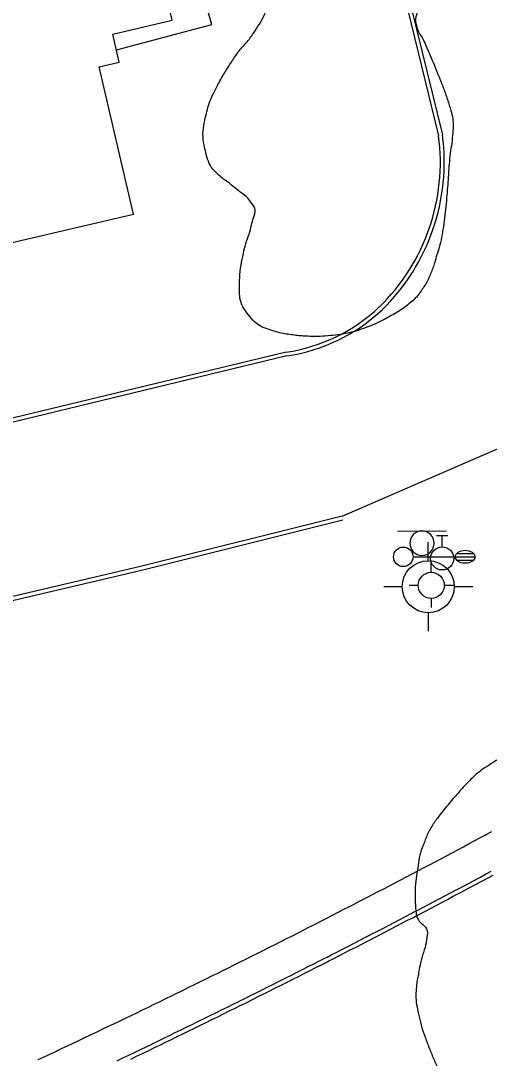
# Model space of a CAD drawing. Extents: x 2145380 to 2157287, y 139568 to 149130.
# Drawn here: x 2149629.8 to 2149701.8, y 143338.6 to 143498 of the extents above; entities that cross this region are included whole.
import ezdxf

# ---------------------------------------------------------------- set-up
doc = ezdxf.new("R2010")
doc.units = 0
for name, color, linetype in [('Default', 7, 'Continuous'), ('PR_PREVIOUSLY CONSTRUCTED', 7, 'Continuous'), ('TOPO_Asphalt', 7, 'Continuous'), ('TOPO_Building', 7, 'Continuous'), ('TOPO_Curb Back', 7, 'Continuous'), ('TOPO_Light Pole', 7, 'Continuous'), ('TOPO_Sidewalk', 7, 'Continuous'), ('TOPO_Sign', 7, 'Continuous'), ('TOPO_Tree Line', 7, 'Continuous'), ('TOPO_Water Fire Hydrant', 7, 'Continuous'), ('TOPO_Water Valve', 7, 'Continuous')]:
    doc.layers.add(name, color=color, linetype=linetype)

# ---------------------------------------------------------------- blocks, each defined once
blk = doc.blocks.new('LP')
at = {"layer": 'TOPO_Light Pole'}
blk.add_line((3.81, 0), (20.32, 0), dxfattribs=at)
for points in [[(20.32, 0), (27.94, 0)], [(20.32, 0), (23.5, 0)], [(20.83, 1.27), (27.43, 1.27)], [(20.83, 1.27), (23.5, 1.27)], [(23.71, 1.27), (27.43, 1.27)], [(23.71, 0), (27.94, 0)], [(20.83, -1.27), (27.43, -1.27)], [(20.83, -1.27), (23.5, -1.27)], [(23.71, -1.27), (27.43, -1.27)]]:
    blk.add_lwpolyline(points, dxfattribs=at)
blk.add_circle((0, 0), 3.81, dxfattribs=at)
blk.add_ellipse((24.13, 0), major_axis=(3.81, 0), ratio=0.666667, dxfattribs=at)
blk = doc.blocks.new('FIRHYD')
at = {"layer": 'TOPO_Water Fire Hydrant'}
for p, q in [((-0.02, 10.16), (-0.03, 17.34)), ((10.16, 0.02), (17.34, 0.03)), ((-10.16, -0.02), (-17.34, -0.03)), ((0.02, -10.16), (0.03, -17.34))]:
    blk.add_line(p, q, dxfattribs=at)
blk.add_circle((0, 0), 10.16, dxfattribs=at)
blk = doc.blocks.new('WATVAL')
at = {"layer": 'Default'}
for p, q in [((-2.25, 9), (2.25, 9)), ((0, 4.5), (0, 9))]:
    blk.add_line(p, q, dxfattribs=at)
blk.add_circle((0, 0), 4.5, dxfattribs=at)

msp = doc.modelspace()

# ---------------------------------------------------------------- linework, layer by layer
at = {"layer": 'PR_PREVIOUSLY CONSTRUCTED'}
for points in [[(2149632.51, 143338.37), (2149633.41, 143338.79), (2149633.96, 143339.04), (2149634.3, 143339.21), (2149635.19, 143339.63), (2149636.08, 143340.05), (2149636.98, 143340.47), (2149637.87, 143340.89), (2149638.76, 143341.32), (2149639.65, 143341.74), (2149640.54, 143342.16), (2149640.74, 143342.26), (2149641.43, 143342.59), (2149642.32, 143343.02), (2149643.21, 143343.44), (2149644.1, 143343.87), (2149644.99, 143344.3), (2149645.88, 143344.72), (2149646.77, 143345.15), (2149647.52, 143345.51), (2149647.66, 143345.58), (2149648.54, 143346.01), (2149649.43, 143346.44), (2149650.32, 143346.88), (2149651.21, 143347.31), (2149652.09, 143347.74), (2149652.98, 143348.17), (2149653.87, 143348.61), (2149654.27, 143348.8), (2149654.75, 143349.04), (2149655.64, 143349.48), (2149656.52, 143349.91), (2149657.41, 143350.35), (2149658.29, 143350.79), (2149659.18, 143351.22), (2149660.06, 143351.66), (2149660.95, 143352.1), (2149661, 143352.13), (2149661.83, 143352.54), (2149662.71, 143352.98), (2149663.6, 143353.42), (2149664.48, 143353.86), (2149665.36, 143354.3), (2149666.24, 143354.74), (2149667.12, 143355.19), (2149667.72, 143355.49), (2149668.01, 143355.63), (2149668.89, 143356.08), (2149669.77, 143356.52), (2149670.65, 143356.97), (2149671.53, 143357.41), (2149672.41, 143357.86), (2149673.29, 143358.31), (2149674.17, 143358.76), (2149674.42, 143358.88), (2149675.04, 143359.2), (2149675.92, 143359.65), (2149676.8, 143360.1), (2149677.68, 143360.55), (2149678.56, 143361), (2149679.44, 143361.46), (2149680.31, 143361.91), (2149681.1, 143362.32), (2149681.19, 143362.36), (2149682.06, 143362.81), (2149682.94, 143363.27), (2149683.82, 143363.72), (2149684.69, 143364.18), (2149685.57, 143364.63), (2149686.44, 143365.09), (2149687.32, 143365.55), (2149687.76, 143365.78), (2149688.19, 143366.01), (2149689.06, 143366.46), (2149689.94, 143366.92), (2149690.81, 143367.38), (2149691.68, 143367.84), (2149692.56, 143368.3), (2149693.43, 143368.77), (2149694.3, 143369.23), (2149694.41, 143369.29), (2149695.17, 143369.69), (2149696.04, 143370.15), (2149696.91, 143370.62), (2149697.78, 143371.08), (2149698.65, 143371.55), (2149699.52, 143372.01), (2149700.39, 143372.48), (2149701.04, 143372.82), (2149701.26, 143372.95), (2149702.13, 143373.41)], [(2149644.63, 143338.2), (2149645.52, 143338.63), (2149646.42, 143339.05), (2149647.31, 143339.48), (2149648.2, 143339.91), (2149649.09, 143340.35), (2149649.84, 143340.71), (2149649.98, 143340.78), (2149650.88, 143341.21), (2149651.77, 143341.64), (2149652.66, 143342.07), (2149653.55, 143342.51), (2149654.44, 143342.94), (2149655.33, 143343.38), (2149656.22, 143343.81), (2149656.62, 143344.01), (2149657.11, 143344.25), (2149657.99, 143344.68), (2149658.88, 143345.12), (2149659.77, 143345.56), (2149660.66, 143346), (2149661.55, 143346.44), (2149662.44, 143346.88), (2149663.32, 143347.32), (2149663.38, 143347.35), (2149664.21, 143347.76), (2149665.1, 143348.2), (2149665.98, 143348.64), (2149666.87, 143349.08), (2149667.75, 143349.53), (2149668.64, 143349.97), (2149669.52, 143350.42), (2149670.12, 143350.72), (2149670.41, 143350.86), (2149671.29, 143351.31), (2149672.18, 143351.76), (2149673.06, 143352.2), (2149673.94, 143352.65), (2149674.83, 143353.1), (2149675.71, 143353.55), (2149676.59, 143354), (2149676.85, 143354.13), (2149677.47, 143354.45), (2149678.36, 143354.9), (2149679.24, 143355.35), (2149680.12, 143355.8), (2149681, 143356.26), (2149681.88, 143356.71), (2149682.76, 143357.16), (2149683.55, 143357.57), (2149683.64, 143357.62), (2149684.52, 143358.07), (2149685.4, 143358.53), (2149686.28, 143358.98), (2149687.16, 143359.44), (2149688.04, 143359.9), (2149688.91, 143360.36), (2149689.79, 143360.82), (2149690.24, 143361.05), (2149690.67, 143361.28), (2149691.55, 143361.74), (2149692.42, 143362.2), (2149693.3, 143362.66), (2149694.17, 143363.12), (2149695.05, 143363.58), (2149695.93, 143364.05), (2149696.8, 143364.51), (2149696.91, 143364.57), (2149697.68, 143364.97), (2149698.55, 143365.44), (2149699.42, 143365.9), (2149700.3, 143366.37), (2149701.17, 143366.84), (2149702.05, 143367.31)], [(2149646.7, 143338.45), (2149647.6, 143338.88), (2149648.49, 143339.31), (2149649.38, 143339.74), (2149650.13, 143340.11), (2149650.27, 143340.17), (2149651.17, 143340.61), (2149652.06, 143341.04), (2149652.95, 143341.47), (2149653.84, 143341.91), (2149654.73, 143342.34), (2149655.62, 143342.78), (2149656.51, 143343.21), (2149656.91, 143343.41), (2149657.4, 143343.65), (2149658.29, 143344.08), (2149659.18, 143344.52), (2149660.07, 143344.96), (2149660.96, 143345.4), (2149661.84, 143345.84), (2149662.73, 143346.28), (2149663.62, 143346.72), (2149663.68, 143346.75), (2149664.51, 143347.16), (2149665.39, 143347.6), (2149666.28, 143348.05), (2149667.17, 143348.49), (2149668.05, 143348.93), (2149668.94, 143349.38), (2149669.82, 143349.82), (2149670.42, 143350.12), (2149670.71, 143350.27), (2149671.59, 143350.71), (2149672.48, 143351.16), (2149673.36, 143351.61), (2149674.25, 143352.05), (2149675.13, 143352.5), (2149676.01, 143352.95), (2149676.9, 143353.4), (2149677.15, 143353.53), (2149677.78, 143353.85), (2149678.66, 143354.3), (2149679.54, 143354.76), (2149680.42, 143355.21), (2149681.3, 143355.66), (2149682.19, 143356.11), (2149683.07, 143356.57), (2149683.86, 143356.98), (2149683.95, 143357.02), (2149684.83, 143357.48), (2149685.71, 143357.94), (2149686.59, 143358.39), (2149687.47, 143358.85), (2149688.35, 143359.31), (2149689.22, 143359.77), (2149690.1, 143360.22), (2149690.55, 143360.46), (2149690.98, 143360.68), (2149691.86, 143361.14), (2149692.73, 143361.61), (2149693.61, 143362.07), (2149694.49, 143362.53), (2149695.36, 143362.99), (2149696.24, 143363.46), (2149697.12, 143363.92), (2149697.23, 143363.98), (2149697.99, 143364.38), (2149698.87, 143364.85), (2149699.74, 143365.32), (2149700.61, 143365.78), (2149701.49, 143366.25), (2149702.36, 143366.72)]]:
    msp.add_lwpolyline(points, dxfattribs=at)
at = {"layer": 'TOPO_Asphalt'}
msp.add_line((2149679.18, 143421.86), (2149733.7, 143445.58), dxfattribs=at)
at = {"layer": 'TOPO_Building'}
msp.add_lwpolyline([(2149609.91, 143505.03), (2149619.93, 143461.94), (2149647.11, 143468.26), (2149641.84, 143490.92), (2149644.94, 143491.64), (2149643.94, 143495.95), (2149653.09, 143498.08), (2149648.98, 143515.75), (2149632.72, 143511.96), (2149633.08, 143510.42)], close=True, dxfattribs=at)
at = {"layer": 'TOPO_Curb Back'}
for points in [[(2149687.66, 143506.17), (2149693.98, 143480.32)], [(2149688.24, 143506.32), (2149694.57, 143480.44)], [(2149670.57, 143447.07), (2149620.03, 143434.86), (2149539.88, 143416.63)], [(2149670.68, 143446.48), (2149620.17, 143434.28), (2149539.99, 143416.05)], [(2149679.18, 143421.86), (2149648.22, 143414.11), (2149590.91, 143400.65), (2149547.76, 143391.05), (2149546.37, 143390.64), (2149545.47, 143390.37)], [(2149679.29, 143421.27), (2149648.36, 143413.53), (2149591.05, 143400.07), (2149547.91, 143390.47), (2149546.54, 143390.06), (2149545.66, 143389.8)]]:
    msp.add_lwpolyline(points, dxfattribs=at)
for centre, radius, start, end in [((2149663.18, 143476.25), 31.07, 314.2976, 7.5372), ((2149663.18, 143476.25), 31.67, 314.2892, 7.596), ((2149666.7, 143473.26), 26.47, 278.407, 313.3706), ((2149666.7, 143473.26), 27.07, 278.4645, 313.3812)]:
    msp.add_arc(centre, radius, start, end, dxfattribs=at)
at = {"layer": 'TOPO_Sidewalk'}
msp.add_lwpolyline([(2149644.5, 143493.53), (2149659.15, 143497.43), (2149657.19, 143504.38)], dxfattribs=at)
at = {"layer": 'TOPO_Sign'}
for points in [[(2149687.67, 143419.58), (2149695.17, 143419.59)], [(2149691.42, 143419.58), (2149691.42, 143419.58)], [(2149689.55, 143417.72), (2149689.55, 143417.72)], [(2149693.29, 143417.72), (2149693.29, 143417.72)], [(2149691.42, 143415.85), (2149691.42, 143415.85)]]:
    msp.add_lwpolyline(points, dxfattribs=at)
for start, end in [(90, 180), (360, 90), (180, 270), (270, 0)]:
    msp.add_arc((2149691.42, 143417.72), 1.87, start, end, dxfattribs=at)
at = {"layer": 'TOPO_Tree Line'}
for points in [[(2149641.73, 143574.18), (2149641.34, 143573.86), (2149640.96, 143573.54), (2149640.58, 143573.22), (2149639.46, 143572.27), (2149638.9, 143570.8), (2149637.97, 143569.67), (2149637.08, 143568.61), (2149636.16, 143567.56), (2149635.26, 143566.49), (2149633.99, 143564.98), (2149632.79, 143563.49), (2149631.64, 143561.81), (2149630.89, 143560.73), (2149630.56, 143559.44), (2149630.41, 143558.16), (2149630.24, 143556.75), (2149630.28, 143555.31), (2149630.44, 143553.9), (2149630.69, 143551.74), (2149631, 143549.61), (2149631.65, 143547.49), (2149632.3, 143545.39), (2149633.08, 143543.36), (2149634.31, 143541.56), (2149635.12, 143540.38), (2149635.95, 143539.22), (2149636.79, 143538.06), (2149637.37, 143537.28), (2149637.91, 143536.47), (2149638.53, 143535.72), (2149639.18, 143534.92), (2149639.92, 143534.2), (2149640.6, 143533.43), (2149641.65, 143532.25), (2149642.68, 143531.07), (2149643.7, 143529.86), (2149645.09, 143528.22), (2149646.21, 143526.37), (2149647.57, 143524.69), (2149648.13, 143523.99), (2149648.76, 143523.34), (2149649.4, 143522.69), (2149650.81, 143521.29), (2149652.33, 143520.03), (2149653.97, 143518.91), (2149655.72, 143517.71), (2149657.82, 143517.18), (2149659.65, 143516.09), (2149660.53, 143515.57), (2149661.4, 143515.05), (2149662.05, 143514.23), (2149663.61, 143512.27), (2149664.53, 143510.1), (2149665.45, 143507.86), (2149665.92, 143506.74), (2149666.32, 143505.62), (2149666.7, 143504.46), (2149667.12, 143503.19), (2149667.52, 143501.86), (2149667.49, 143500.59), (2149667.45, 143499.17), (2149666.67, 143497.78), (2149665.83, 143496.5), (2149664.77, 143494.88), (2149663.46, 143493.62), (2149662.44, 143492.05), (2149661.33, 143490.36), (2149660.32, 143488.65), (2149659.41, 143486.81), (2149658.82, 143485.61), (2149658.47, 143484.36), (2149658.17, 143483.09), (2149657.8, 143481.48), (2149657.77, 143479.73), (2149658.15, 143478.1), (2149658.47, 143476.74), (2149659.04, 143475.39), (2149660.09, 143474.42), (2149660.82, 143473.73), (2149661.62, 143473.23), (2149662.36, 143472.6), (2149663.39, 143471.73), (2149664.49, 143471.04), (2149665.33, 143469.88), (2149666.01, 143468.95), (2149665.51, 143467.69), (2149665.26, 143466.65), (2149664.91, 143465.18), (2149664.35, 143463.75), (2149664.02, 143462.27), (2149663.62, 143460.44), (2149663.4, 143458.53), (2149663.4, 143456.67), (2149663.41, 143455.32), (2149663.85, 143454.04), (2149664.79, 143452.82), (2149665.69, 143451.65), (2149666.72, 143450.95), (2149667.99, 143450.53), (2149669.05, 143450.18), (2149670.1, 143449.93), (2149671.19, 143449.78), (2149672.07, 143449.65), (2149672.96, 143449.54), (2149673.84, 143449.51), (2149675.41, 143449.45), (2149676.97, 143449.54), (2149678.54, 143449.76), (2149679.93, 143449.95), (2149681.28, 143450.28), (2149682.62, 143450.77), (2149683.91, 143451.24), (2149685.1, 143451.82), (2149686.31, 143452.46), (2149687.33, 143453.01), (2149688.29, 143453.6), (2149689.22, 143454.31), (2149690.05, 143454.96), (2149690.74, 143455.71), (2149691.35, 143456.57), (2149691.85, 143457.28), (2149692.28, 143458.01), (2149692.62, 143458.81), (2149692.96, 143459.62), (2149693.25, 143460.43), (2149693.5, 143461.27), (2149693.95, 143462.79), (2149694.4, 143464.3), (2149694.64, 143465.87), (2149694.91, 143467.65), (2149695.1, 143469.45), (2149695.25, 143471.24), (2149695.38, 143472.81), (2149695.47, 143474.39), (2149695.6, 143475.96), (2149695.73, 143477.58), (2149696.02, 143479.2), (2149696.15, 143480.82), (2149696.25, 143482.04), (2149696.13, 143483.26), (2149695.77, 143484.48), (2149695.2, 143486.39), (2149694.54, 143488.13), (2149693.82, 143489.91), (2149693.18, 143491.49), (2149692.51, 143493.06), (2149691.84, 143494.62), (2149691.49, 143495.43), (2149690.91, 143496.12), (2149690.65, 143497), (2149690.29, 143498.26), (2149690.85, 143499.53), (2149690.81, 143500.79), (2149690.77, 143502.38), (2149690.89, 143503.97), (2149690.44, 143505.55), (2149689.99, 143507.13), (2149689.16, 143508.45), (2149688.35, 143509.83), (2149687.04, 143512.03), (2149685.68, 143514.16), (2149684.3, 143516.28), (2149683.47, 143517.55), (2149682.32, 143518.55), (2149681.49, 143519.86), (2149680.88, 143520.85), (2149680.91, 143522.22), (2149681.22, 143523.27), (2149681.46, 143524.11), (2149682.2, 143524.81), (2149682.44, 143525.7), (2149682.71, 143526.69), (2149683.02, 143527.69), (2149682.95, 143528.69), (2149682.87, 143529.96), (2149682.59, 143531.22), (2149682.5, 143532.5), (2149682.36, 143534.42), (2149682.19, 143536.34), (2149682.17, 143538.26), (2149682.15, 143540.12), (2149682.25, 143541.98), (2149682.35, 143543.83), (2149682.41, 143544.93), (2149682.59, 143546.01), (2149682.65, 143547.11), (2149682.82, 143550.33), (2149682.6, 143553.58), (2149682, 143556.81), (2149681.59, 143558.98), (2149680.95, 143561.03), (2149680.28, 143563.11), (2149679.92, 143564.23), (2149679.5, 143565.3), (2149679.01, 143566.37), (2149678.48, 143567.51), (2149677.83, 143568.63), (2149676.78, 143569.32), (2149675.96, 143569.86), (2149675.12, 143570.24), (2149674.25, 143570.62), (2149670.74, 143572.19), (2149667.25, 143573.74), (2149663.68, 143575.18), (2149661.76, 143575.95), (2149659.83, 143576.53), (2149657.82, 143577.08), (2149655.51, 143577.71), (2149653.14, 143577.94), (2149650.82, 143577.89), (2149649.86, 143577.86), (2149648.88, 143577.72), (2149647.97, 143577.29), (2149646.77, 143576.74), (2149645.73, 143576.07), (2149644.57, 143575.52), (2149643.62, 143575.08), (2149642.68, 143574.63), (2149641.73, 143574.18), (2149641.73, 143574.18)], [(2149700.22, 143331.9), (2149700.22, 143331.9), (2149699.07, 143332.36), (2149697.92, 143332.82), (2149696.77, 143333.28), (2149695.93, 143333.62), (2149695.39, 143334.47), (2149694.91, 143335.27), (2149693.94, 143336.89), (2149693.17, 143338.52), (2149692.49, 143340.27), (2149691.84, 143341.97), (2149691.27, 143343.65), (2149690.88, 143345.44), (2149690.58, 143346.83), (2149690.43, 143348.24), (2149690.58, 143349.62), (2149690.68, 143350.56), (2149690.87, 143351.5), (2149691.05, 143352.43), (2149691.35, 143354.03), (2149691.96, 143355.61), (2149692.19, 143357.17), (2149692.4, 143358.58), (2149690.59, 143359.79), (2149690.49, 143361.22), (2149690.35, 143363), (2149690.36, 143364.88), (2149690.61, 143366.68), (2149690.82, 143368.23), (2149691.03, 143369.77), (2149691.6, 143371.28), (2149692.25, 143373.02), (2149693.11, 143374.59), (2149694.23, 143376.04), (2149694.99, 143377.02), (2149695.77, 143377.95), (2149696.58, 143378.88), (2149697.25, 143379.66), (2149697.93, 143380.43), (2149698.66, 143381.16), (2149699.67, 143382.18), (2149700.82, 143383.04), (2149702.03, 143383.81), (2149703.11, 143384.5), (2149704.22, 143385.1), (2149705.35, 143385.7), (2149706.13, 143386.11), (2149706.9, 143386.48), (2149707.74, 143386.81), (2149708.87, 143387.25), (2149710.11, 143387.48), (2149711.26, 143387.24), (2149712.25, 143387.03), (2149713.23, 143386.75), (2149714.21, 143386.46), (2149715.56, 143386.06), (2149716.89, 143385.65), (2149718.22, 143385.2), (2149719.31, 143384.83), (2149720.31, 143384.31), (2149721.28, 143383.64), (2149722.46, 143382.83), (2149723.41, 143381.81), (2149724.12, 143380.59), (2149724.68, 143379.62), (2149725.15, 143378.65), (2149725.51, 143377.61), (2149725.97, 143376.31), (2149726.42, 143375.01), (2149726.82, 143373.69), (2149727.37, 143371.84), (2149727.9, 143370), (2149728.37, 143368.13), (2149728.69, 143366.9), (2149728.95, 143365.67), (2149729.11, 143364.41), (2149729.32, 143362.66), (2149729.43, 143360.9), (2149729.54, 143359.14), (2149729.62, 143357.97), (2149729.68, 143356.79), (2149729.68, 143355.61), (2149729.68, 143353.81), (2149729.5, 143351.98), (2149729.03, 143350.22), (2149728.69, 143348.92), (2149728.34, 143347.63), (2149727.98, 143346.33), (2149727.49, 143344.53), (2149726.99, 143342.72), (2149726.5, 143340.92), (2149726.11, 143339.49), (2149725.64, 143338.09), (2149725.14, 143336.68), (2149724.59, 143335.16), (2149723.64, 143333.9), (2149722.53, 143332.62), (2149721.36, 143331.29), (2149720.1, 143330.09), (2149718.44, 143329.72), (2149717.12, 143329.43), (2149715.8, 143329.41), (2149714.47, 143329.46), (2149713.22, 143329.51), (2149711.97, 143329.53), (2149710.72, 143329.66), (2149709.75, 143329.76), (2149708.8, 143329.87), (2149707.84, 143329.98), (2149706.79, 143330.1), (2149705.7, 143330.05), (2149704.7, 143330.39), (2149703.2, 143330.89), (2149701.71, 143331.39), (2149700.22, 143331.9)]]:
    msp.add_open_spline(points, degree=3, dxfattribs=at)

# ---------------------------------------------------------------- block references
at = {"layer": 'TOPO_Light Pole', "xscale": 0.39370000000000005, "yscale": 0.3937000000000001}
msp.add_blockref('LP', (2149688.55, 143415.63), dxfattribs=at)
at = {"layer": 'TOPO_Water Fire Hydrant'}
for p, xscale, yscale in [((2149692.39, 143411.03), 0.39370000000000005, 0.3937000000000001), ((2149692.85, 143411.24), 0.19685000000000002, 0.19685000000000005)]:
    msp.add_blockref('FIRHYD', p, dxfattribs=dict(at, xscale=xscale, yscale=yscale))
at = {"layer": 'TOPO_Water Valve', "xscale": 0.39370000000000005, "yscale": 0.3937000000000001}
msp.add_blockref('WATVAL', (2149694.53, 143415.37), dxfattribs=at)

doc.saveas('drawing.dxf')
